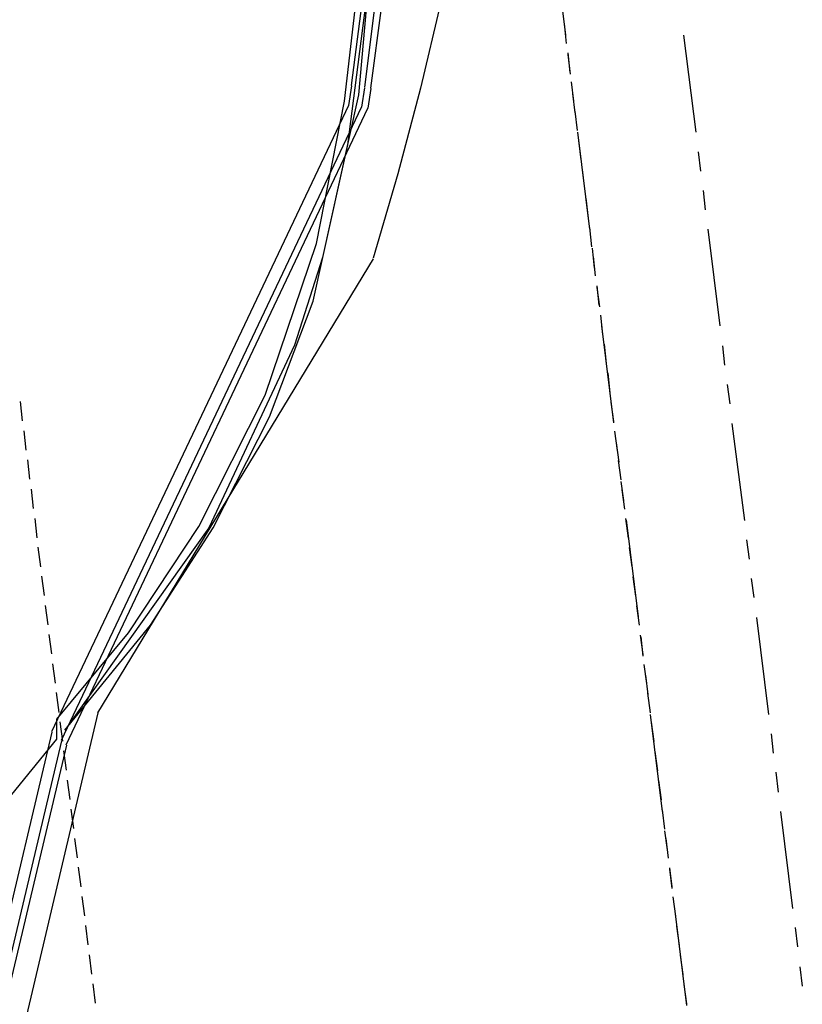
# Model space of a CAD drawing. Header units: feet. Extents: x -79 to 198, y -22 to 181.
# Tile 264 of 277: x 135 to 155, y 79 to 104. Entities that reach past the tile are written whole.
import ezdxf

# ---------------------------------------------------------------- set-up
doc = ezdxf.new("R2010")
doc.units = ezdxf.units.FT
doc.layers.add('A-AREA-UNIDAD', color=30, linetype='CONTINUOUS')
doc.layers.add('A-LINEA', color=7, linetype='CONTINUOUS')

msp = doc.modelspace()

# ---------------------------------------------------------------- linework, layer by layer
at = {"layer": 'A-AREA-UNIDAD'}
for points in [[(134.912, 109.5644), (136, 109.5289), (136.08, 108.9244), (144.448, 107.0044), (144.48, 105.7778), (143.84, 100.7289), (143.2, 97.8489), (142.48, 95.6089), (140.288, 90.9333), (136.608, 85.76), (138.8, 88.4444), (140.4, 90.9333), (141.84, 93.7778), (142.96, 96.7289), (144.128, 102.0089), (144.928, 111.0044), (144.96, 116.5333), (144.72, 121.3689), (143.6, 130.0978)], [(133.76, 82.2933), (136.4, 85.5289), (136.4, 86.0444), (138.24, 88.2489), (140.032, 90.9689), (141.728, 94.3289), (143.04, 98.2044), (143.76, 101.8489), (144.288, 106.4178), (135.92, 108.3733), (135.328, 105.7778)]]:
    msp.add_lwpolyline(points, dxfattribs=at)
at = {"layer": 'A-LINEA'}
for p, q in [((149.0933, 106.0178), (149.4133, 103.5378)), ((149.3733, 103.8311), (149.4267, 103.3244)), ((152.4267, 103.5378), (152.7467, 101.0578)), ((149.4667, 103.0844), (149.52, 102.5778)), ((149.4667, 103.0444), (149.5333, 102.5378)), ((143.8745, 101.7381), (143.9495, 102.2384)), ((149.56, 102.3378), (149.6133, 101.8444)), ((144.2044, 101.6905), (144.2796, 102.1922)), ((144.3628, 101.6657), (144.438, 102.1682)), ((149.5867, 102.0444), (149.6533, 101.5511)), ((136.2779, 85.7314), (143.8676, 101.7412)), ((136.5211, 85.5035), (144.1977, 101.6946)), ((136.6379, 85.3849), (144.3559, 101.6689)), ((149.6533, 101.5911), (149.7067, 101.0978)), ((149.72, 101.0578), (150.0267, 98.5778)), ((149.7467, 100.8444), (149.8, 100.3511)), ((152.8, 100.5511), (152.8667, 100.0578)), ((149.84, 100.0978), (149.8933, 99.6044)), ((152.9333, 99.5644), (152.9867, 99.0711)), ((149.9333, 99.3644), (149.9867, 98.8578)), ((150.0267, 98.6178), (150.08, 98.1244)), ((153.0533, 98.5778), (153.36, 96.0978)), ((150.0933, 98.0844), (150.1467, 97.5778)), ((137.4514, 86.2068), (144.4985, 97.8196)), ((150.12, 97.8711), (150.1733, 97.3778)), ((150.2133, 97.1244), (150.2667, 96.6311)), ((150.2133, 97.0844), (150.28, 96.5911)), ((150.3067, 96.3778), (150.36, 95.8844)), ((150.3333, 96.0978), (150.64, 93.6178)), ((150.4, 95.6311), (150.4533, 95.1378)), ((153.4267, 95.5911), (153.48, 95.0978)), ((150.4933, 94.8978), (150.5467, 94.3911)), ((153.5467, 94.6044), (153.6133, 94.1111)), ((135.4667, 94.1644), (135.52, 93.6711)), ((150.5733, 94.1511), (150.64, 93.6578)), ((153.6667, 93.6044), (153.9867, 91.1244)), ((135.56, 93.4178), (135.6133, 92.9244)), ((150.6667, 93.4044), (150.7333, 92.9111)), ((150.7067, 93.1111), (150.7733, 92.6178)), ((135.6533, 92.6711), (135.7067, 92.1778)), ((150.76, 92.6578), (150.8267, 92.1644)), ((135.7467, 91.9244), (135.8, 91.4311)), ((150.8267, 92.1244), (150.8933, 91.6311)), ((150.8533, 91.9111), (150.92, 91.4178)), ((135.84, 91.1778), (135.8933, 90.6844)), ((150.9467, 91.1778), (151.0133, 90.6711)), ((150.96, 91.1378), (151.2667, 88.6578)), ((135.92, 90.4444), (135.9867, 89.9378)), ((151.04, 90.4311), (151.1067, 89.9378)), ((154.04, 90.6311), (154.1067, 90.1378)), ((136.0133, 89.6978), (136.08, 89.2044)), ((151.1333, 89.6844), (151.2, 89.1911)), ((154.16, 89.6444), (154.2267, 89.1511)), ((136.1067, 88.9511), (136.1733, 88.4578)), ((151.2267, 88.9378), (151.2933, 88.4444)), ((154.2933, 88.6444), (154.6, 86.1644)), ((136.2, 88.2044), (136.2667, 87.7111)), ((151.32, 88.1911), (151.3867, 87.6978)), ((151.3333, 88.1511), (151.3867, 87.6578)), ((136.2933, 87.4578), (136.36, 86.9644)), ((151.4133, 87.4444), (151.48, 86.9511)), ((151.4533, 87.1644), (151.52, 86.6711)), ((136.3867, 86.7244), (136.4533, 86.2178)), ((151.5067, 86.7111), (151.5733, 86.2044)), ((137.4552, 86.2021), (130.7014, 57.6475)), ((151.5733, 86.1644), (151.88, 83.6844)), ((136.48, 85.9778), (136.5467, 85.4844)), ((151.6, 85.9644), (151.6667, 85.4711)), ((136.2784, 85.7137), (129.8533, 58.6431)), ((154.6667, 85.6711), (154.72, 85.1778)), ((136.5216, 85.4857), (130.173, 58.7375)), ((136.6481, 85.3763), (130.3393, 58.7828)), ((136.5733, 85.2311), (136.64, 84.7378)), ((151.6933, 85.2178), (151.76, 84.7244)), ((154.7867, 84.6844), (154.8533, 84.1778)), ((136.6667, 84.4844), (136.7333, 83.9911)), ((151.7867, 84.4711), (151.8533, 83.9778)), ((136.76, 83.7378), (136.8267, 83.2444)), ((151.88, 83.7244), (151.9467, 83.2311)), ((154.9067, 83.6844), (155.2133, 81.2044)), ((151.9467, 83.1911), (152.0133, 82.6978)), ((136.8533, 82.9911), (136.92, 82.4978)), ((151.9733, 82.9911), (152.04, 82.4844)), ((136.9467, 82.2578), (137.0133, 81.7511)), ((152.0667, 82.2444), (152.1333, 81.7511)), ((152.0667, 82.2044), (152.1333, 81.7111)), ((137.04, 81.5111), (137.1067, 81.0178)), ((152.16, 81.4978), (152.2267, 81.0044)), ((152.2, 81.2044), (152.5067, 78.7244)), ((137.1333, 80.7644), (137.2, 80.2711)), ((152.2533, 80.7511), (152.32, 80.2578)), ((155.28, 80.7111), (155.3467, 80.2178)), ((137.2267, 80.0178), (137.2933, 79.5244)), ((152.3467, 80.0044), (152.4133, 79.5111)), ((155.4, 79.7111), (155.4667, 79.2178)), ((137.32, 79.2711), (137.3867, 78.7778)), ((152.44, 79.2578), (152.5067, 78.7644))]:
    msp.add_line(p, q, dxfattribs=at)
for points in [[(143.4533, 129.6978), (143.8, 127.6044), (144.0933, 125.5111), (144.3333, 123.4044), (144.52, 121.2844), (144.6533, 119.1778), (144.7467, 117.0578), (144.7867, 114.9378), (144.7733, 112.8178), (144.7067, 110.6978), (144.5867, 108.5778), (144.4267, 106.4578), (144.2, 104.3511), (143.9333, 102.2444)], [(143.7867, 129.7644), (144.1333, 127.6578), (144.4267, 125.5511), (144.6667, 123.4311), (144.8533, 121.3111), (144.9867, 119.1911), (145.08, 117.0578), (145.12, 114.9378), (145.1067, 112.8044), (145.04, 110.6844), (144.92, 108.5511), (144.76, 106.4311), (144.5333, 104.3111), (144.2667, 102.2044)], [(143.9467, 129.7911), (144.2933, 127.6844), (144.5867, 125.5644), (144.8267, 123.4578), (145.0133, 121.3244), (145.16, 119.2044), (145.2533, 117.0711), (145.28, 114.9378), (145.2667, 112.8044), (145.2, 110.6711), (145.0933, 108.5378), (144.92, 106.4178), (144.7067, 104.2978), (144.4267, 102.1778)], [(148.4267, 129.0178), (148.4933, 126.7644), (148.52, 124.5111), (148.48, 122.2578), (148.3867, 120.0044), (148.24, 117.7511), (148.04, 115.4978), (147.7867, 113.2578), (147.48, 111.0178), (147.12, 108.7911), (146.6933, 106.5778), (146.2267, 104.3778), (145.7067, 102.1778), (145.12, 99.9911), (144.4933, 97.8311)]]:
    msp.add_lwpolyline(points, dxfattribs=at)

doc.saveas('drawing.dxf')
